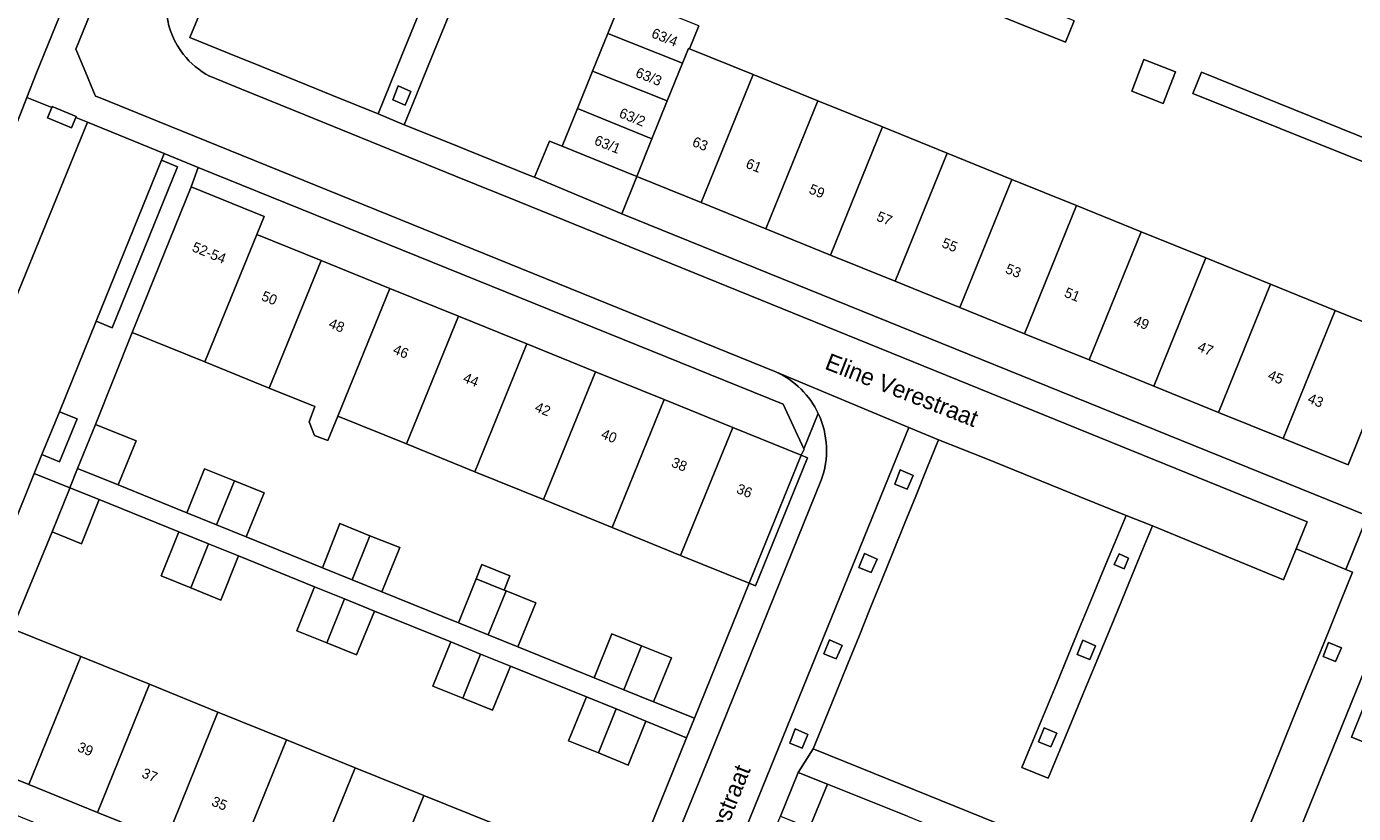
# Model space of a CAD drawing. Header units: metres. Extents: x 151448 to 154749, y 463108 to 465296.
# Tile 430 of 449: x 154322 to 154420, y 464889 to 464947. Entities that reach past the tile are written whole.
import ezdxf
from ezdxf.enums import TextEntityAlignment as Align

# ---------------------------------------------------------------- set-up
doc = ezdxf.new("R2010")
doc.units = ezdxf.units.M
for name, color, linetype, lineweight in [('B-PV-GR-BEPLANTING_CULTUUR_BODEMBEDEKKER-GV', 253, 'Continuous', 9), ('B-PV-GR-BEPLANTING_CULTUUR_HEESTERS-GV', 253, 'Continuous', 9), ('B-PV-GR-GROENVOORZIENING-GV', 253, 'Continuous', 9), ('B-PV-GR-HAAG-GV', 253, 'Continuous', 9), ('B-PV-OG-BEBOUWING-GV', 1, 'Continuous', 9), ('B-PV-OG-BEBOUWING-T18', 2, 'Continuous', 9), ('B-PV-OG-TERREIN_ERF-GV', 253, 'Continuous', 9), ('B-PV-OG-TOPOGRAFIE-T18', 2, 'Continuous', 9), ('B-PV-VH-OPENVERHARDING_BETONSTRAATSTEEN-GV', 253, 'Continuous', 9), ('B-PV-VH-OPENVERHARDING_TEGEL-GV', 253, 'Continuous', 9)]:
    doc.layers.add(name, color=color, linetype=linetype, lineweight=lineweight)
doc.styles.add('Drong', font='txt', dxfattribs={"height": 1.8})

msp = doc.modelspace()

# ---------------------------------------------------------------- linework, layer by layer
at = {"layer": 'B-PV-GR-BEPLANTING_CULTUUR_BODEMBEDEKKER-GV', "flags": 128}
msp.add_lwpolyline([(154325.041, 464912.429), (154325.103, 464912.583), (154322.471, 464913.644), (154313.558, 464891.513), (154314.102, 464891.292), (154316.104, 464890.48), (154317.02, 464892.74), (154320.85, 464902.19), (154323.8, 464909.33)], close=True, dxfattribs=at)
at = {"layer": 'B-PV-GR-BEPLANTING_CULTUUR_HEESTERS-GV', "flags": 128}
for points in [[(154325.218, 464939.141), (154325.541, 464939.908), (154325.566, 464939.968), (154323.798, 464940.711), (154323.766, 464940.632), (154323.451, 464939.884)], [(154328.214, 464924.389), (154333.047, 464936.27), (154331.868, 464936.749), (154327.033, 464924.87)], [(154325.632, 464917.659), (154324.335, 464918.194), (154323.035, 464915.045), (154324.332, 464914.51)]]:
    msp.add_lwpolyline(points, close=True, dxfattribs=at)
at = {"layer": 'B-PV-GR-GROENVOORZIENING-GV', "flags": 128}
for points in [[(154349.321, 464942.233), (154348.912, 464941.193), (154349.824, 464940.821), (154350.263, 464941.818)], [(154379.513, 464914.792), (154379.05, 464914.98), (154375.21, 464905.54), (154375.673, 464905.352)], [(154386.358, 464913.9), (154385.949, 464912.859), (154386.861, 464912.488), (154387.299, 464913.485)], [(154383.712, 464907.745), (154383.303, 464906.704), (154384.215, 464906.333), (154384.653, 464907.33)], [(154402.488, 464907.702), (154402.141, 464906.916), (154402.867, 464906.607), (154403.198, 464907.389)], [(154381.127, 464901.376), (154380.718, 464900.336), (154381.63, 464899.964), (154382.068, 464900.962)], [(154399.822, 464901.335), (154399.413, 464900.295), (154400.325, 464899.923), (154400.763, 464900.92)], [(154417.951, 464901.181), (154417.542, 464900.141), (154418.454, 464899.77), (154418.892, 464900.767)], [(154378.605, 464894.795), (154378.196, 464893.755), (154379.108, 464893.383), (154379.546, 464894.381)], [(154396.959, 464894.888), (154396.55, 464893.848), (154397.462, 464893.476), (154397.9, 464894.474)]]:
    msp.add_lwpolyline(points, close=True, dxfattribs=at)
at = {"layer": 'B-PV-GR-HAAG-GV', "flags": 128}
msp.add_lwpolyline([(154375.21, 464905.54), (154375.673, 464905.352), (154379.513, 464914.792), (154379.05, 464914.98)], close=True, dxfattribs=at)
at = {"layer": 'B-PV-OG-BEBOUWING-GV', "flags": 128}
for points in [[(154371.484, 464946.659), (154365.909, 464948.888), (154364.784, 464946.107), (154370.283, 464943.908), (154370.723, 464945), (154370.8, 464944.969)], [(154369.163, 464941.126), (154370.283, 464943.908), (154364.784, 464946.107), (154363.658, 464943.326)], [(154370.283, 464943.908), (154369.163, 464941.126), (154368.036, 464938.329), (154366.915, 464935.546), (154371.661, 464933.622), (154375.491, 464943.069), (154370.8, 464944.969), (154370.723, 464945)], [(154403.426, 464941.839), (154405.758, 464940.936), (154406.661, 464943.267), (154404.329, 464944.17)], [(154368.036, 464938.329), (154369.163, 464941.126), (154363.658, 464943.326), (154362.538, 464940.557)], [(154371.661, 464933.622), (154376.432, 464931.687), (154380.263, 464941.136), (154375.491, 464943.069)], [(154368.036, 464938.329), (154362.538, 464940.557), (154361.413, 464937.776), (154366.915, 464935.546)], [(154380.263, 464941.136), (154376.432, 464931.687), (154381.203, 464929.753), (154385.035, 464939.203)], [(154385.035, 464939.203), (154381.203, 464929.753), (154385.975, 464927.818), (154389.807, 464937.27)], [(154390.746, 464925.884), (154394.579, 464935.337), (154389.807, 464937.27), (154385.975, 464927.818)], [(154335.062, 464921.869), (154338.89, 464931.28), (154339.43, 464932.6), (154334.058, 464934.781), (154329.7, 464924.05)], [(154394.579, 464935.337), (154390.746, 464925.884), (154395.517, 464923.949), (154399.351, 464933.404)], [(154395.517, 464923.949), (154400.288, 464922.015), (154404.123, 464931.471), (154399.351, 464933.404)], [(154338.89, 464931.28), (154335.062, 464921.869), (154339.813, 464919.937), (154343.644, 464929.35)], [(154404.123, 464931.471), (154400.288, 464922.015), (154405.059, 464920.08), (154408.894, 464929.539)], [(154339.813, 464919.937), (154343.166, 464918.573), (154342.76, 464917.46), (154343.156, 464916.444), (154344.131, 464916.067), (154344.869, 464917.88), (154348.702, 464927.297), (154343.644, 464929.35)], [(154408.894, 464929.539), (154405.059, 464920.08), (154409.831, 464918.146), (154413.666, 464927.606)], [(154353.76, 464925.245), (154348.702, 464927.297), (154344.869, 464917.88), (154349.926, 464915.823)], [(154414.602, 464916.211), (154418.438, 464925.673), (154413.666, 464927.606), (154409.831, 464918.146)], [(154353.76, 464925.245), (154349.926, 464915.823), (154354.983, 464913.767), (154358.818, 464923.192)], [(154418.438, 464925.673), (154414.602, 464916.211), (154419.39, 464914.27), (154423.21, 464923.74)], [(154358.818, 464923.192), (154354.983, 464913.767), (154360.039, 464911.71), (154363.876, 464921.139)], [(154363.876, 464921.139), (154360.039, 464911.71), (154365.096, 464909.654), (154368.934, 464919.086)], [(154370.152, 464907.597), (154373.993, 464917.033), (154368.934, 464919.086), (154365.096, 464909.654)], [(154328.666, 464912.793), (154329.98, 464916.04), (154326.99, 464917.25), (154325.653, 464914.01)], [(154379.05, 464914.98), (154373.993, 464917.033), (154370.152, 464907.597), (154375.21, 464905.54)], [(154335.917, 464909.85), (154337.233, 464913.092), (154335.02, 464913.99), (154333.723, 464910.74)], [(154337.233, 464913.092), (154335.917, 464909.85), (154338.11, 464908.96), (154339.43, 464912.2)], [(154325.041, 464912.429), (154323.8, 464909.33), (154325.97, 464908.46), (154327.253, 464911.716), (154325.103, 464912.583)], [(154335.338, 464908.453), (154333.143, 464909.34), (154331.83, 464906.09), (154334.027, 464905.208)], [(154345.927, 464905.805), (154347.235, 464909.051), (154345.02, 464909.94), (154343.73, 464906.69)], [(154337.533, 464907.566), (154335.338, 464908.453), (154334.027, 464905.208), (154336.234, 464904.306)], [(154347.235, 464909.051), (154345.927, 464905.805), (154348.123, 464904.92), (154349.43, 464908.17)], [(154355.07, 464905.88), (154357.144, 464905.036), (154357.566, 464906.084), (154355.489, 464906.92)], [(154344.051, 464901.145), (154345.361, 464904.385), (154343.156, 464905.276), (154341.85, 464902.04)], [(154353.763, 464902.633), (154355.957, 464901.741), (154357.274, 464904.983), (154357.144, 464905.036), (154355.07, 464905.88)], [(154345.361, 464904.385), (154344.051, 464901.145), (154346.25, 464900.25), (154347.566, 464903.493)], [(154358.15, 464900.85), (154359.47, 464904.09), (154357.274, 464904.983), (154355.957, 464901.741)], [(154320.85, 464902.19), (154317.02, 464892.74), (154322.079, 464890.689), (154325.909, 464900.139)], [(154365.955, 464897.683), (154367.271, 464900.925), (154365.07, 464901.82), (154363.763, 464898.573)], [(154354.082, 464897.074), (154355.393, 464900.32), (154353.19, 464901.21), (154351.88, 464897.96)], [(154367.271, 464900.925), (154365.955, 464897.683), (154368.146, 464896.793), (154369.47, 464900.03)], [(154330.968, 464898.088), (154325.909, 464900.139), (154322.079, 464890.689), (154327.138, 464888.639)], [(154357.596, 464899.43), (154355.393, 464900.32), (154354.082, 464897.074), (154356.28, 464896.19)], [(154327.138, 464888.639), (154332.197, 464886.588), (154336.027, 464896.037), (154330.968, 464898.088)], [(154363.206, 464897.16), (154361.89, 464893.92), (154364.084, 464893.027), (154365.4, 464896.27)], [(154332.197, 464886.588), (154337.256, 464884.537), (154341.086, 464893.986), (154336.027, 464896.037)], [(154365.4, 464896.27), (154364.084, 464893.027), (154366.29, 464892.13), (154367.593, 464895.38)], [(154420.509, 464896.325), (154419.65, 464894.19), (154422.9, 464892.88), (154423.755, 464895.013)], [(154342.316, 464882.486), (154346.145, 464891.934), (154341.086, 464893.986), (154337.256, 464884.537)], [(154346.145, 464891.934), (154342.316, 464882.486), (154347.375, 464880.436), (154351.204, 464889.883)], [(154378.813, 464891.589), (154377.51, 464888.35), (154379.66, 464887.49), (154380.99, 464890.713)], [(154352.434, 464878.385), (154356.263, 464887.832), (154351.204, 464889.883), (154347.375, 464880.436)]]:
    msp.add_lwpolyline(points, close=True, dxfattribs=at)
at = {"layer": 'B-PV-OG-TERREIN_ERF-GV', "flags": 128}
for points in [[(154314.596, 464922.571), (154321.916, 464941.387), (154322.648, 464943.187), (154344.625, 464997.21), (154338.981, 464999.498), (154335.976, 464992.08), (154333.851, 464986.836), (154331.864, 464981.931), (154329.853, 464976.967), (154327.97, 464972.32), (154330.17, 464971.42), (154327.933, 464965.901), (154326.011, 464961.159), (154323.896, 464955.94), (154321.852, 464950.899)], [(154399.169, 464947.043), (154398.532, 464945.463), (154376.85, 464954.175)], [(154371.484, 464946.659), (154370.8, 464944.969), (154375.491, 464943.069), (154380.263, 464941.136), (154385.035, 464939.203), (154389.807, 464937.27), (154394.579, 464935.337), (154399.351, 464933.404), (154404.123, 464931.471), (154408.894, 464929.539), (154413.666, 464927.606), (154418.438, 464925.673), (154423.21, 464923.74), (154419.39, 464914.27), (154414.602, 464916.211), (154409.831, 464918.146), (154405.059, 464920.08), (154400.288, 464922.015), (154395.517, 464923.949), (154390.746, 464925.884), (154385.975, 464927.818), (154381.203, 464929.753), (154376.432, 464931.687), (154371.661, 464933.622), (154366.915, 464935.546), (154365.82, 464932.8), (154420.815, 464910.505)], [(154427.27, 464933.915), (154407.945, 464941.68), (154408.576, 464943.245), (154427.981, 464935.41)], [(154366.373, 464883.733), (154370.587, 464894.133), (154367.593, 464895.38), (154366.29, 464892.13), (154364.084, 464893.027), (154361.89, 464893.92), (154363.206, 464897.16), (154357.596, 464899.43), (154356.28, 464896.19), (154354.082, 464897.074), (154351.88, 464897.96), (154353.19, 464901.21), (154347.566, 464903.493), (154346.25, 464900.25), (154344.051, 464901.145), (154341.85, 464902.04), (154343.156, 464905.276), (154337.533, 464907.566), (154336.234, 464904.306), (154334.027, 464905.208), (154331.83, 464906.09), (154333.143, 464909.34), (154327.253, 464911.716), (154325.97, 464908.46), (154323.8, 464909.33), (154320.85, 464902.19), (154325.909, 464900.139), (154330.968, 464898.088), (154336.027, 464896.037), (154341.086, 464893.986), (154346.145, 464891.934), (154351.204, 464889.883), (154356.263, 464887.832)], [(154386.88, 464888.356), (154380.99, 464890.713), (154379.66, 464887.49)]]:
    msp.add_lwpolyline(points, dxfattribs=at)
for points in [[(154441.321, 464934.412), (154443.457, 464939.684), (154445.44, 464944.578), (154447.433, 464949.498), (154449.61, 464954.87), (154444.192, 464957.078), (154444.116, 464957.109), (154407.39, 464866.57), (154407.683, 464866.439), (154407.72, 464866.53), (154412.96, 464864.41), (154414.915, 464869.236), (154416.904, 464874.146), (154418.979, 464879.267), (154420.992, 464884.235), (154423.022, 464889.246), (154425.134, 464894.457), (154427.224, 464899.618), (154429.194, 464904.48), (154431.278, 464909.623), (154433.318, 464914.659), (154435.326, 464919.614), (154437.36, 464924.635), (154439.312, 464929.453)], [(154403.426, 464941.839), (154404.329, 464944.17), (154406.661, 464943.267), (154405.758, 464940.936)], [(154361.413, 464937.776), (154360.47, 464938.15), (154359.37, 464935.49), (154365.82, 464932.8), (154366.915, 464935.546)], [(154348.702, 464927.297), (154353.76, 464925.245), (154358.818, 464923.192), (154363.876, 464921.139), (154368.934, 464919.086), (154373.993, 464917.033), (154379.05, 464914.98), (154379.26, 464915.44), (154379.252, 464915.459), (154377.72, 464918.75), (154334.573, 464936.213), (154334.058, 464934.781), (154339.43, 464932.6), (154338.89, 464931.28), (154343.644, 464929.35)], [(154328.666, 464912.793), (154333.723, 464910.74), (154335.02, 464913.99), (154337.233, 464913.092), (154339.43, 464912.2), (154338.11, 464908.96), (154343.73, 464906.69), (154345.02, 464909.94), (154347.235, 464909.051), (154349.43, 464908.17), (154348.123, 464904.92), (154353.763, 464902.633), (154355.07, 464905.88), (154355.489, 464906.92), (154357.566, 464906.084), (154357.144, 464905.036), (154357.274, 464904.983), (154359.47, 464904.09), (154358.15, 464900.85), (154363.763, 464898.573), (154365.07, 464901.82), (154367.271, 464900.925), (154369.47, 464900.03), (154368.146, 464896.793), (154371.185, 464895.578), (154375.21, 464905.54), (154370.152, 464907.597), (154365.096, 464909.654), (154360.039, 464911.71), (154354.983, 464913.767), (154349.926, 464915.823), (154344.869, 464917.88), (154344.131, 464916.067), (154343.156, 464916.444), (154342.76, 464917.46), (154343.166, 464918.573), (154339.813, 464919.937), (154335.062, 464921.869), (154329.7, 464924.05), (154326.99, 464917.25), (154329.98, 464916.04)], [(154420.509, 464896.325), (154421.44, 464898.64), (154424.68, 464897.32), (154423.755, 464895.013), (154422.9, 464892.88), (154419.65, 464894.19)], [(154337.256, 464884.537), (154332.197, 464886.588), (154327.138, 464888.639), (154322.079, 464890.689), (154317.02, 464892.74), (154316.104, 464890.48), (154361.65, 464872.01), (154362.553, 464874.283), (154357.493, 464876.334), (154352.434, 464878.385), (154347.375, 464880.436), (154342.316, 464882.486)]]:
    msp.add_lwpolyline(points, close=True, dxfattribs=at)
at = {"layer": 'B-PV-VH-OPENVERHARDING_BETONSTRAATSTEEN-GV', "flags": 128}
for points in [[(154349.57, 465004.065), (154347.931, 465000), (154325.54, 464944.94), (154325.686, 464944.592), (154326.267, 464943.206), (154326.849, 464941.816), (154326.99, 464941.48), (154327.34, 464941.339), (154331.557, 464939.634), (154377.22, 464921.12), (154377.225, 464921.117), (154386.979, 464917.028), (154389.18, 464916.12), (154392.66, 464914.748), (154399.54, 464911.93), (154403.01, 464910.535), (154404.963, 464909.77)], [(154334.853, 464947.999), (154333.96, 464945.8), (154337.381, 464944.412), (154338.561, 464943.933), (154343.23, 464942.042), (154344.42, 464941.56), (154347.83, 464940.18), (154348.718, 464942.361), (154349.614, 464944.558), (154350.444, 464946.594), (154351.268, 464948.617)], [(154353.272, 464947.958), (154352.366, 464945.75), (154351.526, 464943.7), (154350.633, 464941.523), (154349.75, 464939.37), (154353.27, 464937.95), (154354.353, 464937.513), (154359.041, 464935.623), (154359.37, 464935.49), (154360.47, 464938.15), (154361.413, 464937.776), (154362.538, 464940.557), (154363.658, 464943.326), (154364.784, 464946.107), (154365.909, 464948.888)], [(154404.963, 464909.77), (154414.625, 464905.805), (154415.551, 464908.071), (154416.37, 464910.08), (154358.242, 464933.673), (154353.558, 464935.574), (154342.43, 464940.091), (154337.763, 464941.987), (154335.417, 464942.942), (154335.412, 464942.944)], [(154306.914, 464873.524), (154313.289, 464889.27), (154314.102, 464891.292), (154313.558, 464891.513), (154322.471, 464913.644), (154323.035, 464915.045), (154324.335, 464918.194), (154327.033, 464924.87), (154331.868, 464936.749), (154332.067, 464937.238), (154326.392, 464939.561), (154318.764, 464920.871), (154319.678, 464920.531), (154321.203, 464919.961), (154306.98, 464884.65)], [(154364.54, 464873.81), (154364.789, 464873.708), (154368.527, 464872.184), (154368.708, 464872.111), (154386.979, 464917.028), (154377.225, 464921.117)], [(154412.07, 464887.52), (154412.918, 464889.607), (154413.763, 464891.689), (154414.629, 464893.82), (154415.444, 464895.828), (154416.303, 464897.945), (154417.125, 464899.968), (154417.979, 464902.073), (154418.829, 464904.165), (154419.72, 464906.36), (154419.221, 464906.565), (154416.26, 464907.779), (154415.551, 464908.071), (154414.625, 464905.805), (154404.963, 464909.77), (154404.109, 464907.704), (154403.216, 464905.543), (154402.396, 464903.559), (154401.513, 464901.421), (154400.681, 464899.408), (154399.822, 464897.329), (154398.961, 464895.244), (154398.127, 464893.227), (154397.27, 464891.153), (154395.33, 464891.953), (154396.165, 464893.974), (154397.016, 464896.032), (154397.866, 464898.088), (154398.739, 464900.202), (154399.583, 464902.243), (154400.442, 464904.323), (154401.281, 464906.353), (154402.153, 464908.463), (154403.01, 464910.535), (154399.54, 464911.93), (154392.66, 464914.748), (154389.18, 464916.12), (154388.323, 464914.007), (154387.493, 464911.959), (154386.648, 464909.875), (154385.836, 464907.872), (154384.997, 464905.801), (154384.115, 464903.628), (154383.313, 464901.649), (154382.459, 464899.544), (154381.628, 464897.493), (154380.766, 464895.368), (154379.94, 464893.33), (154383.385, 464891.933), (154405.37, 464883.02)], [(154380.52, 464913.14), (154372.27, 464892.78), (154364.54, 464873.81)]]:
    msp.add_lwpolyline(points, dxfattribs=at)
at = {"layer": 'B-PV-VH-OPENVERHARDING_BETONSTRAATSTEEN-GV'}
for points in [[(154333.465, 464944.569, -0.268994), (154332.631, 464950.51)], [(154335.412, 464942.944, -0.107487), (154333.465, 464944.569)], [(154377.225, 464921.117, -0.175761), (154380.305, 464918.058)], [(154380.305, 464918.058, -0.201105), (154380.52, 464913.14)]]:
    msp.add_lwpolyline(points, format="xyb", dxfattribs=at)
at = {"layer": 'B-PV-VH-OPENVERHARDING_BETONSTRAATSTEEN-GV', "flags": 128}
for points in [[(154321.916, 464941.387), (154314.596, 464922.571), (154315.515, 464922.174), (154318.764, 464920.871), (154326.392, 464939.561), (154325.541, 464939.908), (154325.218, 464939.141), (154323.451, 464939.884), (154323.766, 464940.632)], [(154329.7, 464924.05), (154334.058, 464934.781), (154334.573, 464936.213), (154332.067, 464937.238), (154331.868, 464936.749), (154333.047, 464936.27), (154328.214, 464924.389), (154327.033, 464924.87), (154324.335, 464918.194), (154325.632, 464917.659), (154324.332, 464914.51), (154323.035, 464915.045), (154322.471, 464913.644), (154325.103, 464912.583), (154325.653, 464914.01), (154326.99, 464917.25)]]:
    msp.add_lwpolyline(points, close=True, dxfattribs=at)
at = {"layer": 'B-PV-VH-OPENVERHARDING_TEGEL-GV', "flags": 128}
for points in [[(154349.432, 465009.17), (154346.76, 465002.541), (154345.736, 465000), (154345.21, 464998.725), (154344.625, 464997.21), (154322.648, 464943.187), (154321.916, 464941.387), (154323.766, 464940.632), (154323.798, 464940.711), (154325.566, 464939.968), (154325.541, 464939.908), (154326.392, 464939.561), (154332.067, 464937.238), (154334.573, 464936.213), (154377.72, 464918.75), (154379.252, 464915.459), (154380.305, 464918.058)], [(154377.225, 464921.117), (154377.22, 464921.12), (154331.557, 464939.634), (154327.34, 464941.339), (154326.99, 464941.48), (154326.849, 464941.816), (154326.267, 464943.206), (154325.686, 464944.592), (154325.54, 464944.94), (154347.931, 465000), (154349.57, 465004.065)], [(154407.39, 464866.57), (154444.116, 464957.109)], [(154351.268, 464948.617), (154350.444, 464946.594), (154349.614, 464944.558), (154348.718, 464942.361), (154347.83, 464940.18), (154349.75, 464939.37), (154350.633, 464941.523), (154351.526, 464943.7), (154352.366, 464945.75), (154353.272, 464947.958)], [(154333.96, 464945.8), (154334.853, 464947.999)], [(154335.412, 464942.944), (154335.417, 464942.942), (154337.763, 464941.987), (154342.43, 464940.091), (154353.558, 464935.574), (154358.242, 464933.673), (154416.37, 464910.08), (154415.551, 464908.071), (154416.26, 464907.779), (154419.221, 464906.565), (154420.815, 464910.505), (154365.82, 464932.8), (154359.37, 464935.49), (154359.041, 464935.623), (154354.353, 464937.513), (154353.27, 464937.95), (154349.75, 464939.37), (154347.83, 464940.18), (154344.42, 464941.56), (154343.23, 464942.042), (154338.561, 464943.933), (154337.381, 464944.412), (154333.96, 464945.8)], [(154380.305, 464918.058), (154379.252, 464915.459), (154379.26, 464915.44), (154379.05, 464914.98), (154379.513, 464914.792), (154375.673, 464905.352), (154375.21, 464905.54), (154371.185, 464895.578), (154370.587, 464894.133), (154366.373, 464883.733), (154366.837, 464883.546), (154363.017, 464874.096), (154362.553, 464874.283), (154361.65, 464872.01), (154363.478, 464871.25), (154364.54, 464873.81), (154372.27, 464892.78), (154380.52, 464913.14)], [(154420.815, 464910.505), (154419.221, 464906.565), (154419.72, 464906.36), (154418.829, 464904.165), (154417.979, 464902.073), (154417.125, 464899.968), (154416.303, 464897.945), (154415.444, 464895.828), (154414.629, 464893.82), (154413.763, 464891.689), (154412.918, 464889.607), (154412.07, 464887.52)]]:
    msp.add_lwpolyline(points, dxfattribs=at)
for points in [[(154371.42, 464957.02), (154369.528, 464957.803), (154368.896, 464956.251), (154374.265, 464954.104), (154374.699, 464955.106), (154376.85, 464954.175), (154398.532, 464945.463), (154399.169, 464947.043), (154376.659, 464956.131), (154376.585, 464955.946), (154374.099, 464956.974), (154373.974, 464957.024), (154373.62, 464956.14)], [(154407.945, 464941.68), (154427.27, 464933.915), (154427.981, 464935.41), (154408.576, 464943.245)], [(154349.321, 464942.233), (154350.263, 464941.818), (154349.824, 464940.821), (154348.912, 464941.193)], [(154369.55, 464868.73), (154370.47, 464871.05), (154370.658, 464871.513), (154370.379, 464871.624), (154373.276, 464878.76), (154373.554, 464878.647), (154374.306, 464880.5), (154377.51, 464888.35), (154378.813, 464891.589), (154379.94, 464893.33), (154380.766, 464895.368), (154381.628, 464897.493), (154382.459, 464899.544), (154383.313, 464901.649), (154384.115, 464903.628), (154384.997, 464905.801), (154385.836, 464907.872), (154386.648, 464909.875), (154387.493, 464911.959), (154388.323, 464914.007), (154389.18, 464916.12), (154386.979, 464917.028), (154368.708, 464872.111), (154367.638, 464869.525)], [(154335.338, 464908.453), (154337.533, 464907.566), (154343.156, 464905.276), (154345.361, 464904.385), (154347.566, 464903.493), (154353.19, 464901.21), (154355.393, 464900.32), (154357.596, 464899.43), (154363.206, 464897.16), (154365.4, 464896.27), (154367.593, 464895.38), (154370.587, 464894.133), (154371.185, 464895.578), (154368.146, 464896.793), (154365.955, 464897.683), (154363.763, 464898.573), (154358.15, 464900.85), (154355.957, 464901.741), (154353.763, 464902.633), (154348.123, 464904.92), (154345.927, 464905.805), (154343.73, 464906.69), (154338.11, 464908.96), (154335.917, 464909.85), (154333.723, 464910.74), (154328.666, 464912.793), (154325.653, 464914.01), (154325.103, 464912.583), (154327.253, 464911.716), (154333.143, 464909.34)], [(154386.358, 464913.9), (154387.299, 464913.485), (154386.861, 464912.488), (154385.949, 464912.859)], [(154403.01, 464910.535), (154402.153, 464908.463), (154401.281, 464906.353), (154400.442, 464904.323), (154399.583, 464902.243), (154398.739, 464900.202), (154397.866, 464898.088), (154397.016, 464896.032), (154396.165, 464893.974), (154395.33, 464891.953), (154397.27, 464891.153), (154398.127, 464893.227), (154398.961, 464895.244), (154399.822, 464897.329), (154400.681, 464899.408), (154401.513, 464901.421), (154402.396, 464903.559), (154403.216, 464905.543), (154404.109, 464907.704), (154404.963, 464909.77)], [(154383.712, 464907.745), (154384.653, 464907.33), (154384.215, 464906.333), (154383.303, 464906.704)], [(154402.488, 464907.702), (154403.198, 464907.389), (154402.867, 464906.607), (154402.141, 464906.916)], [(154381.127, 464901.376), (154382.068, 464900.962), (154381.63, 464899.964), (154380.718, 464900.336)], [(154399.822, 464901.335), (154400.763, 464900.92), (154400.325, 464899.923), (154399.413, 464900.295)], [(154417.951, 464901.181), (154418.892, 464900.767), (154418.454, 464899.77), (154417.542, 464900.141)], [(154378.605, 464894.795), (154379.546, 464894.381), (154379.108, 464893.383), (154378.196, 464893.755)], [(154396.959, 464894.888), (154397.9, 464894.474), (154397.462, 464893.476), (154396.55, 464893.848)], [(154389.17, 464887.418), (154391.276, 464886.556), (154396.87, 464884.306), (154399.077, 464883.4), (154401.27, 464882.5), (154407.14, 464880.136), (154408.798, 464879.464), (154410.41, 464883.431), (154406.941, 464884.803), (154406.24, 464885.08), (154405.37, 464883.02), (154383.385, 464891.933), (154379.94, 464893.33), (154378.813, 464891.589), (154380.99, 464890.713), (154386.88, 464888.356)]]:
    msp.add_lwpolyline(points, close=True, dxfattribs=at)
at = {"layer": 'B-PV-VH-OPENVERHARDING_TEGEL-GV'}
for points in [[(154332.631, 464950.51, 0.268994), (154333.465, 464944.569)], [(154333.465, 464944.569, 0.107487), (154335.412, 464942.944)], [(154380.305, 464918.058, 0.175761), (154377.225, 464921.117)], [(154380.52, 464913.14, 0.201105), (154380.305, 464918.058)]]:
    msp.add_lwpolyline(points, format="xyb", dxfattribs=at)

# ---------------------------------------------------------------- texts
at = {"layer": 'B-PV-OG-BEBOUWING-T18', "style": 'Drong'}
for s, rotation, p in [('63/4', 338, (154368.987, 464945.83)), ('63/3', 338, (154367.813, 464942.929)), ('63/2', 338, (154366.603, 464939.939)), ('63/1', 337.9, (154364.77, 464937.93)), ('63', 337.9, (154371.602, 464937.962)), ('61', 337.9, (154375.554, 464936.36)), ('59', 337.9, (154380.208, 464934.472)), ('57', 337.9, (154385.19, 464932.453)), ('52-54', 337.9, (154335.378, 464929.928)), ('55', 337.9, (154390.008, 464930.499)), ('53', 337.9, (154394.7, 464928.597)), ('50', 337.9, (154339.822, 464926.585)), ('51', 337.9, (154399.043, 464926.836)), ('48', 337.9, (154344.787, 464924.569)), ('49', 337.9, (154404.138, 464924.77)), ('46', 337.9, (154349.524, 464922.647)), ('47', 337.9, (154408.876, 464922.849)), ('44', 337.9, (154354.691, 464920.55)), ('45', 337.9, (154414.052, 464920.75)), ('43', 338, (154416.999, 464919.035)), ('42', 337.9, (154359.992, 464918.399)), ('40', 337.9, (154364.881, 464916.414)), ('38', 337.9, (154370.059, 464914.313)), ('36', 337.9, (154374.863, 464912.363)), ('39', 337.9, (154326.251, 464893.314)), ('37', 337.9, (154331, 464891.389)), ('35', 337.9, (154336.144, 464889.304))]:
    msp.add_text(s, height=0.75, rotation=rotation, dxfattribs=at).set_placement(p, align=Align.MIDDLE)
at = {"layer": 'B-PV-OG-TOPOGRAFIE-T18', "style": 'Drong'}
for rotation, p in [(338.6, (154386.485, 464919.817)), (68, (154372.508, 464886.542))]:
    msp.add_text('Eline Verestraat', height=1.25, rotation=rotation, dxfattribs=at).set_placement(p, align=Align.MIDDLE)

doc.saveas('drawing.dxf')
